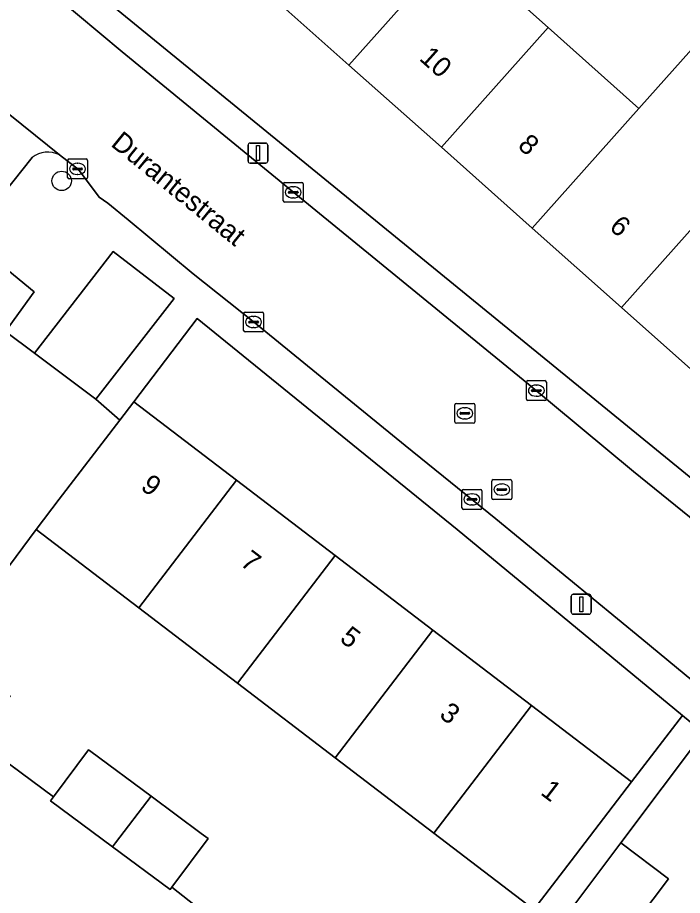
# Model space of a CAD drawing. Extents: x 159039 to 160102, y 381214 to 382524.
# Drawn here: x 159439.83 to 159473.17, y 381951.16 to 381995.22 of the extents above; entities that cross this region are included whole.
import ezdxf

# ---------------------------------------------------------------- set-up
doc = ezdxf.new("R2010")
doc.units = 0
for name, color, linetype in [('IMGEO_Boom', 7, 'Continuous'), ('IMGEO_Erf', 7, 'Continuous'), ('IMGEO_Kolk', 7, 'Continuous'), ('IMGEO_Lichtmast', 7, 'Continuous'), ('IMGEO_Openbare_ruimte_label', 7, 'Continuous'), ('IMGEO_Pand', 7, 'Continuous'), ('IMGEO_Pand_nummerreeks', 7, 'Continuous'), ('IMGEO_Parkeervlak_open', 7, 'Continuous'), ('IMGEO_Rijbaan_lokaal_open', 7, 'Continuous'), ('IMGEO_Rioolput', 7, 'Continuous'), ('IMGEO_Voetpad_open', 7, 'Continuous')]:
    doc.layers.add(name, color=color, linetype=linetype)

msp = doc.modelspace()

# ---------------------------------------------------------------- linework, layer by layer
at = {"layer": 'IMGEO_Boom'}
msp.add_circle((159442.037, 381987.022), 0.489, dxfattribs=at)
at = {"layer": 'IMGEO_Erf'}
for points in [[(159461.079, 381988.708), (159456.443, 381992.835), (159451.917, 381996.864), (159448.394, 382000), (159447.317, 382000.961), (159442.726, 382005.059), (159440.227, 382002.331)], [(159440.063, 382000), (159440.692, 381999.01), (159476.864, 381969.447), (159479.452, 381972.353), (159474.792, 381976.501), (159470.11, 381980.669), (159465.632, 381984.655), (159461.079, 381988.708)], [(159461.797, 381998.847), (159466.429, 381994.716), (159470.978, 381990.659), (159473.623, 381993.624), (159478.097, 381989.633), (159475.452, 381986.668), (159480.13, 381982.495), (159484.786, 381978.343), (159491.944, 381986.383), (159490.48, 381987.69), (159488.596, 381985.579), (159485.41, 381988.423), (159482.775, 381990.775), (159484.659, 381992.886), (159481.32, 381995.844), (159479.436, 381993.733), (159476.249, 381996.578)], [(159430.883, 381973.082), (159433.242, 381976.199), (159435.584, 381979.292), (159437.843, 381977.581), (159439.221, 381979.469), (159440.661, 381981.451), (159425.306, 381994.084)], [(159486.209, 381949.671), (159482.645, 381952.343), (159474.224, 381959.31), (159470.073, 381953.789), (159472.471, 381951.987), (159470.117, 381948.855)]]:
    msp.add_lwpolyline(points, dxfattribs=at)
for points in [[(159461.871, 381969.531), (159448.827, 381980.123), (159445.658, 381975.93), (159450.802, 381971.999), (159455.753, 381968.216), (159460.653, 381964.472), (159465.597, 381960.694), (159470.619, 381956.856), (159473.165, 381960.187)], [(159455.752, 381958.059), (159450.852, 381961.803), (159445.902, 381965.586), (159440.757, 381969.518), (159436.302, 381963.522), (159439.451, 381961.168), (159437.791, 381958.947), (159441.628, 381956.11), (159443.385, 381958.47), (159443.498, 381958.386), (159446.521, 381956.136), (159449.031, 381954.268), (159449.381, 381954.007), (159447.567, 381951.57), (159449.536, 381950.021), (159451.606, 381948.393), (159453.41, 381950.748), (159456.303, 381948.533), (159459.561, 381946.039), (159457.758, 381943.684), (159459.521, 381942.335), (159465.718, 381950.443), (159460.696, 381954.281)]]:
    msp.add_lwpolyline(points, close=True, dxfattribs=at)
at = {"layer": 'IMGEO_Kolk'}
for p, q in [((159442.332, 381987.2), (159442.332, 381988.052)), ((159442.407, 381988.126), (159443.259, 381988.126)), ((159442.82, 381987.906), (159442.845, 381987.906)), ((159443.333, 381988.052), (159443.333, 381987.2)), ((159442.591, 381987.62), (159442.591, 381987.632)), ((159443.029, 381987.583), (159442.631, 381987.583)), ((159442.634, 381987.669), (159443.032, 381987.669)), ((159443.075, 381987.632), (159443.075, 381987.62)), ((159443.259, 381987.126), (159442.407, 381987.126)), ((159442.843, 381987.346), (159442.818, 381987.346)), ((159453.148, 381986.023), (159453.148, 381986.875)), ((159453.223, 381986.949), (159454.075, 381986.949)), ((159453.636, 381986.729), (159453.661, 381986.729)), ((159454.149, 381986.875), (159454.149, 381986.023)), ((159453.407, 381986.443), (159453.407, 381986.455)), ((159453.845, 381986.406), (159453.447, 381986.406)), ((159453.45, 381986.492), (159453.848, 381986.492)), ((159453.659, 381986.169), (159453.634, 381986.169)), ((159453.891, 381986.455), (159453.891, 381986.443)), ((159454.075, 381985.949), (159453.223, 381985.949)), ((159451.16, 381979.513), (159451.16, 381980.365)), ((159451.235, 381980.439), (159452.087, 381980.439)), ((159452.161, 381980.365), (159452.161, 381979.513)), ((159451.419, 381979.933), (159451.419, 381979.945)), ((159451.462, 381979.982), (159451.86, 381979.982)), ((159451.648, 381980.219), (159451.673, 381980.219)), ((159451.903, 381979.945), (159451.903, 381979.933)), ((159451.857, 381979.896), (159451.459, 381979.896)), ((159451.671, 381979.659), (159451.646, 381979.659)), ((159452.087, 381979.439), (159451.235, 381979.439)), ((159465.342, 381976.069), (159465.342, 381976.921)), ((159465.417, 381976.995), (159466.269, 381976.995)), ((159466.343, 381976.921), (159466.343, 381976.069)), ((159465.601, 381976.489), (159465.601, 381976.501)), ((159466.039, 381976.452), (159465.641, 381976.452)), ((159465.644, 381976.538), (159466.042, 381976.538)), ((159465.83, 381976.775), (159465.855, 381976.775)), ((159466.085, 381976.501), (159466.085, 381976.489)), ((159466.269, 381975.995), (159465.417, 381975.995)), ((159465.853, 381976.215), (159465.828, 381976.215)), ((159462.11, 381970.609), (159462.11, 381971.461)), ((159462.185, 381971.535), (159463.037, 381971.535)), ((159462.598, 381971.315), (159462.623, 381971.315)), ((159463.111, 381971.461), (159463.111, 381970.609)), ((159462.369, 381971.029), (159462.369, 381971.041)), ((159462.807, 381970.992), (159462.409, 381970.992)), ((159462.412, 381971.078), (159462.81, 381971.078)), ((159462.621, 381970.755), (159462.596, 381970.755)), ((159462.853, 381971.041), (159462.853, 381971.029)), ((159463.037, 381970.535), (159462.185, 381970.535))]:
    msp.add_line(p, q, dxfattribs=at)
for points in [[(159442.332, 381987.2), (159442.332, 381988.052)], [(159442.407, 381988.126), (159443.259, 381988.126)], [(159443.333, 381988.052), (159443.333, 381987.2)], [(159443.259, 381987.126), (159442.407, 381987.126)], [(159453.148, 381986.023), (159453.148, 381986.875)], [(159453.223, 381986.949), (159454.075, 381986.949)], [(159454.149, 381986.875), (159454.149, 381986.023)], [(159454.075, 381985.949), (159453.223, 381985.949)], [(159451.16, 381979.513), (159451.16, 381980.365)], [(159451.235, 381980.439), (159452.087, 381980.439)], [(159452.161, 381980.365), (159452.161, 381979.513)], [(159452.087, 381979.439), (159451.235, 381979.439)], [(159465.342, 381976.069), (159465.342, 381976.921)], [(159465.417, 381976.995), (159466.269, 381976.995)], [(159466.343, 381976.921), (159466.343, 381976.069)], [(159466.269, 381975.995), (159465.417, 381975.995)], [(159462.11, 381970.609), (159462.11, 381971.461)], [(159462.185, 381971.535), (159463.037, 381971.535)], [(159463.111, 381971.461), (159463.111, 381970.609)], [(159463.037, 381970.535), (159462.185, 381970.535)]]:
    msp.add_lwpolyline(points, dxfattribs=at)
for centre, radius, start, end in [((159442.409, 381988.05), 0.0765, 91.552, 178.448), ((159442.409, 381988.05), 0.0765, 91.552, 178.448), ((159443.257, 381988.05), 0.0765, 1.552, 88.448), ((159443.257, 381988.05), 0.0765, 1.552, 88.448), ((159442.631, 381987.629), 0.0403, 85.8775, 175.7526), ((159442.628, 381987.619), 0.0366, 178.938, 274.7102), ((159443.032, 381987.626), 0.043, 264.8664, 352.4533), ((159443.036, 381987.631), 0.0386, 1.7309, 96.639), ((159442.409, 381987.202), 0.0765, 181.552, 268.448), ((159442.409, 381987.202), 0.0765, 181.552, 268.448), ((159443.257, 381987.202), 0.0765, 271.552, 358.448), ((159443.257, 381987.202), 0.0765, 271.552, 358.448), ((159453.225, 381986.873), 0.0765, 91.552, 178.448), ((159453.225, 381986.873), 0.0765, 91.552, 178.448), ((159454.073, 381986.873), 0.0765, 1.552, 88.448), ((159454.073, 381986.873), 0.0765, 1.552, 88.448), ((159453.447, 381986.452), 0.0403, 85.8775, 175.7526), ((159453.444, 381986.442), 0.0366, 178.938, 274.7102), ((159453.848, 381986.449), 0.043, 264.8664, 352.4533), ((159453.852, 381986.454), 0.0386, 1.7309, 96.639), ((159453.225, 381986.025), 0.0765, 181.552, 268.448), ((159453.225, 381986.025), 0.0765, 181.552, 268.448), ((159454.073, 381986.025), 0.0765, 271.552, 358.448), ((159454.073, 381986.025), 0.0765, 271.552, 358.448), ((159451.237, 381980.363), 0.0765, 91.552, 178.448), ((159451.237, 381980.363), 0.0765, 91.552, 178.448), ((159452.085, 381980.363), 0.0765, 1.552, 88.448), ((159452.085, 381980.363), 0.0765, 1.552, 88.448), ((159451.459, 381979.942), 0.0403, 85.8775, 175.7526), ((159451.456, 381979.932), 0.0366, 178.938, 274.7102), ((159451.86, 381979.939), 0.043, 264.8664, 352.4533), ((159451.864, 381979.944), 0.0386, 1.7309, 96.639), ((159451.237, 381979.515), 0.0765, 181.552, 268.448), ((159451.237, 381979.515), 0.0765, 181.552, 268.448), ((159452.085, 381979.515), 0.0765, 271.552, 358.448), ((159452.085, 381979.515), 0.0765, 271.552, 358.448), ((159465.419, 381976.919), 0.0765, 91.552, 178.448), ((159465.419, 381976.919), 0.0765, 91.552, 178.448), ((159466.267, 381976.919), 0.0765, 1.552, 88.448), ((159466.267, 381976.919), 0.0765, 1.552, 88.448), ((159465.641, 381976.498), 0.0403, 85.8775, 175.7526), ((159465.638, 381976.488), 0.0366, 178.938, 274.7102), ((159466.042, 381976.495), 0.043, 264.8664, 352.4533), ((159466.046, 381976.5), 0.0386, 1.7309, 96.639), ((159465.419, 381976.071), 0.0765, 181.552, 268.448), ((159465.419, 381976.071), 0.0765, 181.552, 268.448), ((159466.267, 381976.071), 0.0765, 271.552, 358.448), ((159466.267, 381976.071), 0.0765, 271.552, 358.448), ((159462.187, 381971.459), 0.0765, 91.552, 178.448), ((159462.187, 381971.459), 0.0765, 91.552, 178.448), ((159463.035, 381971.459), 0.0765, 1.552, 88.448), ((159463.035, 381971.459), 0.0765, 1.552, 88.448), ((159462.409, 381971.038), 0.0403, 85.8775, 175.7526), ((159462.406, 381971.028), 0.0366, 178.938, 274.7102), ((159462.81, 381971.035), 0.043, 264.8664, 352.4533), ((159462.814, 381971.04), 0.0386, 1.7309, 96.639), ((159462.187, 381970.611), 0.0765, 181.552, 268.448), ((159462.187, 381970.611), 0.0765, 181.552, 268.448), ((159463.035, 381970.611), 0.0765, 271.552, 358.448), ((159463.035, 381970.611), 0.0765, 271.552, 358.448)]:
    msp.add_arc(centre, radius, start, end, dxfattribs=at)
for centre, major_axis, ratio, start_param, end_param in [((159442.819, 381987.626), (-0.387, 0.002), 0.722429, 4.712389, 7.853982), ((159442.844, 381987.626), (-0.39, 0.002), 0.717154, 1.570796, 4.712389), ((159453.635, 381986.449), (-0.387, 0.002), 0.722429, 4.712389, 7.853982), ((159453.66, 381986.449), (-0.39, 0.002), 0.717154, 1.570796, 4.712389), ((159451.647, 381979.939), (-0.387, 0.002), 0.722429, 4.712389, 7.853982), ((159451.672, 381979.939), (-0.39, 0.002), 0.717154, 1.570796, 4.712389), ((159465.829, 381976.495), (-0.387, 0.002), 0.722429, 4.712389, 7.853982), ((159465.854, 381976.495), (-0.39, 0.002), 0.717154, 1.570796, 4.712389), ((159462.597, 381971.035), (-0.387, 0.002), 0.722429, 4.712389, 7.853982), ((159462.622, 381971.035), (-0.39, 0.002), 0.717154, 1.570796, 4.712389)]:
    msp.add_ellipse(centre, major_axis=major_axis, ratio=ratio, start_param=start_param, end_param=end_param, dxfattribs=at)
at = {"layer": 'IMGEO_Lichtmast'}
for p, q in [((159451.384, 381988.016), (159451.384, 381988.816)), ((159451.384, 381988.816), (159451.384, 381988.016)), ((159451.484, 381988.916), (159452.274, 381988.916)), ((159452.274, 381988.916), (159451.484, 381988.916)), ((159452.374, 381988.816), (159452.374, 381988.016)), ((159452.374, 381988.016), (159452.374, 381988.816)), ((159452.274, 381987.916), (159451.484, 381987.916)), ((159451.484, 381987.916), (159452.274, 381987.916)), ((159467.694, 381966.273), (159468.484, 381966.273)), ((159468.484, 381966.273), (159467.694, 381966.273)), ((159467.594, 381965.373), (159467.594, 381966.173)), ((159467.594, 381966.173), (159467.594, 381965.373)), ((159468.584, 381966.173), (159468.584, 381965.373)), ((159468.584, 381965.373), (159468.584, 381966.173)), ((159468.484, 381965.273), (159467.694, 381965.273)), ((159467.694, 381965.273), (159468.484, 381965.273))]:
    msp.add_line(p, q, dxfattribs=at)
for points in [[(159451.804, 381988.791), (159451.954, 381988.791), (159451.954, 381988.041), (159451.804, 381988.041), (159451.804, 381988.791)], [(159468.014, 381966.148), (159468.164, 381966.148), (159468.164, 381965.398), (159468.014, 381965.398), (159468.014, 381966.148)]]:
    msp.add_lwpolyline(points, dxfattribs=at)
for centre, start, end in [((159451.484, 381988.816), 90, 180), ((159451.484, 381988.816), 90, 180), ((159452.274, 381988.816), 0, 90), ((159452.274, 381988.816), 360, 90), ((159451.484, 381988.016), 180, 270), ((159451.484, 381988.016), 180, 270), ((159452.274, 381988.016), 270, 0), ((159452.274, 381988.016), 270, 0), ((159467.694, 381966.173), 90, 180), ((159467.694, 381966.173), 90, 180), ((159468.484, 381966.173), 0, 90), ((159468.484, 381966.173), 360, 90), ((159467.694, 381965.373), 180, 270), ((159467.694, 381965.373), 180, 270), ((159468.484, 381965.373), 270, 0), ((159468.484, 381965.373), 270, 0)]:
    msp.add_arc(centre, 0.1, start, end, dxfattribs=at)
at = {"layer": 'IMGEO_Pand'}
for points in [[(159457.275, 382002.88), (159454.71, 382000), (159451.917, 381996.864), (159456.443, 381992.835), (159461.797, 381998.847), (159460.504, 382000)], [(159461.079, 381988.708), (159466.429, 381994.716), (159461.797, 381998.847), (159456.443, 381992.835)], [(159461.079, 381988.708), (159465.632, 381984.655), (159470.978, 381990.659), (159466.429, 381994.716)], [(159475.452, 381986.668), (159478.097, 381989.633), (159473.623, 381993.624), (159470.978, 381990.659), (159465.632, 381984.655), (159470.11, 381980.669)], [(159470.11, 381980.669), (159474.792, 381976.501), (159480.13, 381982.495), (159475.452, 381986.668)], [(159450.802, 381971.999), (159445.658, 381975.93), (159444.955, 381975.01), (159441.92, 381971.039), (159440.757, 381969.518), (159445.902, 381965.586)], [(159455.753, 381968.216), (159450.802, 381971.999), (159445.902, 381965.586), (159450.852, 381961.803)], [(159455.753, 381968.216), (159450.852, 381961.803), (159455.752, 381958.059), (159460.653, 381964.472)], [(159465.597, 381960.694), (159460.653, 381964.472), (159455.752, 381958.059), (159460.696, 381954.281)], [(159465.597, 381960.694), (159460.696, 381954.281), (159465.718, 381950.443), (159467.583, 381952.884), (159470.619, 381956.856)], [(159446.521, 381956.136), (159443.498, 381958.386), (159443.385, 381958.47), (159441.628, 381956.11), (159441.478, 381955.909), (159444.582, 381953.599), (159444.734, 381953.798)], [(159446.521, 381956.136), (159444.734, 381953.798), (159444.582, 381953.599), (159447.475, 381951.446), (159447.567, 381951.57), (159449.381, 381954.007), (159449.031, 381954.268)], [(159467.719, 381950.658), (159470.117, 381948.855), (159472.471, 381951.987), (159470.073, 381953.789)]]:
    msp.add_lwpolyline(points, close=True, dxfattribs=at)
at = {"layer": 'IMGEO_Parkeervlak_open'}
for points in [[(159441.923, 381988.326), (159433.841, 381994.834)], [(159438.61, 381985.751), (159440.552, 381988.192)]]:
    msp.add_lwpolyline(points, dxfattribs=at)
msp.add_arc((159441.338, 381987.228), 1.244, 61.9729, 129.1917, dxfattribs=at)
at = {"layer": 'IMGEO_Rijbaan_lokaal_open'}
for points in [[(159433.841, 381994.834), (159441.923, 381988.326), (159442.88, 381987.591), (159443.914, 381986.206), (159444.352, 381985.904), (159445.379, 381985.069), (159448.636, 381982.36), (159451.637, 381979.96), (159459.269, 381973.743), (159463.814, 381970.062), (159471.127, 381964.038), (159479.726, 381956.917), (159484.836, 381952.668), (159489.71, 381948.693), (159493.902, 381953.566), (159490.011, 381956.729), (159478.439, 381966.173), (159470.716, 381972.439), (159465.366, 381976.894), (159453.588, 381986.5), (159445.068, 381993.5), (159438.342, 381999.131)], [(159436.302, 381963.522), (159440.757, 381969.518), (159441.92, 381971.039), (159444.955, 381975.01), (159443.753, 381976.064), (159440.673, 381978.378), (159439.221, 381979.469)], [(159437.521, 381934.199), (159440.513, 381938.206), (159442.39, 381940.671), (159448.708, 381948.968), (159449.536, 381950.021), (159447.567, 381951.57), (159447.475, 381951.446), (159444.582, 381953.599), (159441.478, 381955.909), (159441.628, 381956.11), (159437.791, 381958.947)]]:
    msp.add_lwpolyline(points, dxfattribs=at)
at = {"layer": 'IMGEO_Rioolput'}
for p, q in [((159461.754, 381974.93), (159461.754, 381975.782)), ((159461.829, 381975.856), (159462.681, 381975.856)), ((159462.242, 381975.636), (159462.267, 381975.636)), ((159462.755, 381975.782), (159462.755, 381974.93)), ((159462.013, 381975.35), (159462.013, 381975.362)), ((159462.451, 381975.313), (159462.053, 381975.313)), ((159462.056, 381975.399), (159462.454, 381975.399)), ((159462.265, 381975.076), (159462.24, 381975.076)), ((159462.497, 381975.362), (159462.497, 381975.35)), ((159462.681, 381974.856), (159461.829, 381974.856)), ((159463.684, 381972.028), (159464.536, 381972.028)), ((159463.609, 381971.102), (159463.609, 381971.954)), ((159463.911, 381971.571), (159464.309, 381971.571)), ((159464.097, 381971.808), (159464.122, 381971.808)), ((159464.61, 381971.954), (159464.61, 381971.102)), ((159463.868, 381971.522), (159463.868, 381971.534)), ((159464.306, 381971.485), (159463.908, 381971.485)), ((159464.12, 381971.248), (159464.095, 381971.248)), ((159464.352, 381971.534), (159464.352, 381971.522)), ((159464.536, 381971.028), (159463.684, 381971.028))]:
    msp.add_line(p, q, dxfattribs=at)
for points in [[(159461.754, 381974.93), (159461.754, 381975.782)], [(159461.829, 381975.856), (159462.681, 381975.856)], [(159462.755, 381975.782), (159462.755, 381974.93)], [(159462.681, 381974.856), (159461.829, 381974.856)], [(159463.684, 381972.028), (159464.536, 381972.028)], [(159463.609, 381971.102), (159463.609, 381971.954)], [(159464.61, 381971.954), (159464.61, 381971.102)], [(159464.536, 381971.028), (159463.684, 381971.028)]]:
    msp.add_lwpolyline(points, dxfattribs=at)
for centre, radius, start, end in [((159461.831, 381975.78), 0.0765, 91.552, 178.448), ((159461.831, 381975.78), 0.0765, 91.552, 178.448), ((159462.679, 381975.78), 0.0765, 1.552, 88.448), ((159462.679, 381975.78), 0.0765, 1.552, 88.448), ((159462.053, 381975.359), 0.0403, 85.8775, 175.7526), ((159462.05, 381975.349), 0.0366, 178.938, 274.7102), ((159462.454, 381975.356), 0.043, 264.8664, 352.4533), ((159462.458, 381975.361), 0.0386, 1.7309, 96.639), ((159461.831, 381974.932), 0.0765, 181.552, 268.448), ((159461.831, 381974.932), 0.0765, 181.552, 268.448), ((159462.679, 381974.932), 0.0765, 271.552, 358.448), ((159462.679, 381974.932), 0.0765, 271.552, 358.448), ((159463.686, 381971.952), 0.0765, 91.552, 178.448), ((159463.686, 381971.952), 0.0765, 91.552, 178.448), ((159464.534, 381971.952), 0.0765, 1.552, 88.448), ((159464.534, 381971.952), 0.0765, 1.552, 88.448), ((159463.908, 381971.531), 0.0403, 85.8775, 175.7526), ((159464.313, 381971.533), 0.0386, 1.7309, 96.639), ((159463.905, 381971.521), 0.0366, 178.938, 274.7102), ((159464.309, 381971.528), 0.043, 264.8664, 352.4533), ((159463.686, 381971.104), 0.0765, 181.552, 268.448), ((159463.686, 381971.104), 0.0765, 181.552, 268.448), ((159464.534, 381971.104), 0.0765, 271.552, 358.448), ((159464.534, 381971.104), 0.0765, 271.552, 358.448)]:
    msp.add_arc(centre, radius, start, end, dxfattribs=at)
for centre, major_axis, ratio, start_param, end_param in [((159462.241, 381975.356), (-0.387, 0.002), 0.722429, 4.712389, 7.853982), ((159462.266, 381975.356), (-0.39, 0.002), 0.717154, 1.570796, 4.712389), ((159464.096, 381971.528), (-0.387, 0.002), 0.722429, 4.712389, 7.853982), ((159464.121, 381971.528), (-0.39, 0.002), 0.717154, 1.570796, 4.712389)]:
    msp.add_ellipse(centre, major_axis=major_axis, ratio=ratio, start_param=start_param, end_param=end_param, dxfattribs=at)
at = {"layer": 'IMGEO_Voetpad_open'}
for points in [[(159418.213, 382015.458), (159418.831, 382015.025), (159423.484, 382011.193), (159428.686, 382006.888), (159430.938, 382005.027), (159431.111, 382004.883), (159433.343, 382003.032), (159436.96, 382000.209), (159437.228, 382000), (159438.342, 381999.131), (159445.068, 381993.5), (159453.588, 381986.5), (159465.366, 381976.894), (159470.716, 381972.439), (159478.439, 381966.173), (159490.011, 381956.729), (159493.902, 381953.566), (159495.4, 381952.384)], [(159496.498, 381951.797), (159498.368, 381954.162), (159497.363, 381953.636), (159496.934, 381953.563), (159495.967, 381953.779), (159491.064, 381957.84), (159478.198, 381968.356), (159476.864, 381969.447), (159440.692, 381999.01), (159440.063, 382000)], [(159433.841, 381994.834), (159429.268, 381998.566), (159428.781, 381998.963), (159425.306, 381994.084), (159440.661, 381981.451), (159439.221, 381979.469), (159440.673, 381978.378), (159444.624, 381983.484), (159447.671, 381981.125), (159443.753, 381976.064), (159444.955, 381975.01), (159445.658, 381975.93), (159448.827, 381980.123), (159461.871, 381969.531), (159473.165, 381960.187), (159474.224, 381959.31), (159482.645, 381952.343), (159486.209, 381949.671), (159490.205, 381946.373), (159490.624, 381945.41), (159490.602, 381944.349), (159490.312, 381943.7), (159492.043, 381946.011)], [(159451.637, 381979.96), (159448.636, 381982.36), (159445.379, 381985.069), (159444.352, 381985.904), (159443.914, 381986.206), (159442.88, 381987.591), (159441.923, 381988.326)], [(159440.552, 381988.192), (159438.61, 381985.751)], [(159490.496, 381948.037), (159489.71, 381948.693), (159484.836, 381952.668), (159479.726, 381956.917), (159471.127, 381964.038), (159463.814, 381970.062), (159459.269, 381973.743), (159451.637, 381979.96)], [(159467.719, 381950.658), (159470.073, 381953.789), (159474.224, 381959.31), (159473.165, 381960.187), (159470.619, 381956.856), (159467.583, 381952.884), (159465.718, 381950.443)]]:
    msp.add_lwpolyline(points, dxfattribs=at)
msp.add_lwpolyline([(159440.673, 381978.378), (159443.753, 381976.064), (159447.671, 381981.125), (159444.624, 381983.484)], close=True, dxfattribs=at)
msp.add_arc((159441.338, 381987.228), 1.244, 61.9729, 129.1917, dxfattribs=at)

# ---------------------------------------------------------------- texts
at = {"layer": 'IMGEO_Openbare_ruimte_label'}
msp.add_text('Durantestraat', height=1, rotation=320.8839, dxfattribs=at).set_placement((159444.452, 381988.81))
at = {"layer": 'IMGEO_Pand_nummerreeks'}
for s, rotation, p in [('10', 318.3136, (159459.922, 381993.119)), ('8', 318.3136, (159464.858, 381988.725)), ('6', 318.3116, (159469.446, 381984.638)), ('9', 322.6147, (159445.944, 381971.583)), ('7', 322.6147, (159450.937, 381967.769)), ('5', 322.6147, (159455.929, 381963.954)), ('3', 322.6147, (159460.921, 381960.139)), ('1', 322.6147, (159466.003, 381956.255))]:
    msp.add_text(s, height=1, rotation=rotation, dxfattribs=at).set_placement(p)

doc.saveas('drawing.dxf')
